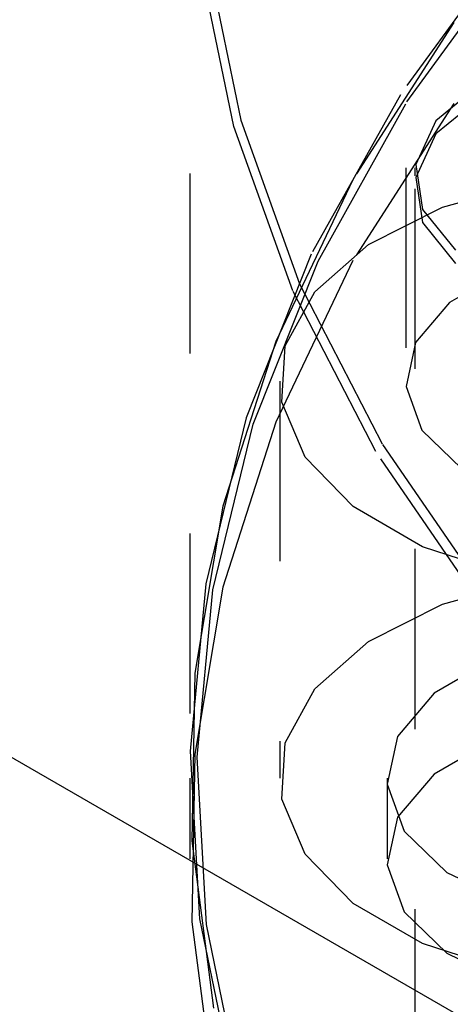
# Model space of a CAD drawing. Header units: inches. Extents: x 1907 to 2452, y -210 to -54.
# Tile 304 of 656: x 1990.518 to 1990.757, y -192.896 to -192.349. Entities that reach past the tile are written whole.
import ezdxf

# ---------------------------------------------------------------- set-up
doc = ezdxf.new("R2010")
doc.units = ezdxf.units.IN
doc.header["$LTSCALE"] = 0.5
doc.header["$MEASUREMENT"] = 0
doc.linetypes.add('HIDDEN', pattern=[0.225, 0.15, -0.075])
doc.layers.add('SID-M-H', color=4, linetype='HIDDEN')
doc.layers.add('SID-M-S', color=105, linetype='Continuous')

msp = doc.modelspace()

# ---------------------------------------------------------------- linework, layer by layer
at = {"layer": 'SID-M-H'}
for p, q in [((1990.61245, -192.23463), (1990.61245, -192.76717)), ((1990.73245, -192.23144), (1990.73245, -192.54989)), ((1990.73745, -192.23144), (1990.73745, -192.4359)), ((1990.79193, -192.30504), (1990.72939, -192.39089)), ((1990.62166, -192.31272), (1990.64067, -192.40501)), ((1990.73305, -192.39486), (1990.79546, -192.30919)), ((1990.63681, -192.40856), (1990.61776, -192.31608)), ((1990.75906, -192.35077), (1990.70298, -192.43809)), ((1990.77406, -192.38488), (1990.74916, -192.4054)), ((1990.72939, -192.39089), (1990.67987, -192.47953)), ((1990.68363, -192.48332), (1990.73305, -192.39486)), ((1990.77406, -192.39216), (1990.74916, -192.41269)), ((1990.75906, -192.39568), (1990.70298, -192.483)), ((1990.64067, -192.40501), (1990.67335, -192.49601)), ((1990.74916, -192.4054), (1990.73792, -192.42961)), ((1990.66956, -192.49976), (1990.63681, -192.40856)), ((1990.74916, -192.41269), (1990.73792, -192.43689)), ((1990.73792, -192.42961), (1990.74171, -192.45458)), ((1990.70298, -192.43809), (1990.6601, -192.52788)), ((1990.73792, -192.43689), (1990.74171, -192.46186)), ((1990.73745, -192.44318), (1990.73745, -193.23211)), ((1990.75276, -192.45335), (1990.80195, -192.43985)), ((1990.71171, -192.47402), (1990.75276, -192.45335)), ((1990.74171, -192.45458), (1990.76006, -192.47729)), ((1990.74171, -192.46186), (1990.76006, -192.48457)), ((1990.68183, -192.50031), (1990.71171, -192.47402)), ((1990.67987, -192.47953), (1990.64372, -192.5703)), ((1990.64756, -192.5739), (1990.68363, -192.48332)), ((1990.70298, -192.483), (1990.6601, -192.57279)), ((1990.78691, -192.48882), (1990.75665, -192.50629)), ((1990.67335, -192.49601), (1990.71946, -192.58506)), ((1990.66536, -192.53028), (1990.68183, -192.50031)), ((1990.71577, -192.58899), (1990.66956, -192.49976)), ((1990.75665, -192.50629), (1990.73785, -192.52848)), ((1990.6601, -192.52788), (1990.63076, -192.61946)), ((1990.6635, -192.5617), (1990.66536, -192.53028)), ((1990.73785, -192.52848), (1990.73256, -192.553)), ((1990.66245, -192.54989), (1990.66245, -192.77036)), ((1990.73256, -192.553), (1990.74134, -192.57718)), ((1990.67639, -192.59225), (1990.6635, -192.5617)), ((1990.64372, -192.5703), (1990.62123, -192.66252)), ((1990.62512, -192.66593), (1990.64756, -192.5739)), ((1990.6601, -192.57279), (1990.63076, -192.66437)), ((1990.74134, -192.57718), (1990.76325, -192.5984)), ((1990.71946, -192.58506), (1990.77867, -192.67149)), ((1990.7751, -192.6756), (1990.71577, -192.58899)), ((1990.70309, -192.61966), (1990.67639, -192.59225)), ((1990.63076, -192.61946), (1990.61516, -192.71216)), ((1990.7416, -192.64189), (1990.70309, -192.61966)), ((1990.78908, -192.6573), (1990.7416, -192.64189)), ((1990.62123, -192.66252), (1990.61256, -192.75553)), ((1990.75276, -192.67382), (1990.80195, -192.66031)), ((1990.63076, -192.66437), (1990.61516, -192.75707)), ((1990.61646, -192.75874), (1990.62512, -192.66593)), ((1990.71171, -192.69448), (1990.75276, -192.67382)), ((1990.68183, -192.72077), (1990.71171, -192.69448)), ((1990.78081, -192.70435), (1990.7481, -192.72323)), ((1990.61516, -192.71216), (1990.61343, -192.80529)), ((1990.66536, -192.75074), (1990.68183, -192.72077)), ((1990.7481, -192.72323), (1990.72779, -192.74722)), ((1990.72779, -192.74722), (1990.72207, -192.77371)), ((1990.78081, -192.74926), (1990.7481, -192.76814)), ((1990.61256, -192.75553), (1990.61776, -192.84861)), ((1990.6635, -192.78217), (1990.66536, -192.75074)), ((1990.61516, -192.75707), (1990.61343, -192.8502)), ((1990.62166, -192.85163), (1990.61646, -192.75874)), ((1990.61245, -192.77036), (1990.61245, -192.81527)), ((1990.72195, -192.77036), (1990.72195, -192.81527)), ((1990.7481, -192.76814), (1990.72779, -192.79213)), ((1990.72207, -192.77371), (1990.73156, -192.79984)), ((1990.67639, -192.81272), (1990.6635, -192.78217)), ((1990.72779, -192.79213), (1990.72207, -192.81862)), ((1990.73156, -192.79984), (1990.75524, -192.82278)), ((1990.61343, -192.80529), (1990.62556, -192.89816)), ((1990.70309, -192.84012), (1990.67639, -192.81272)), ((1990.72207, -192.81862), (1990.73156, -192.84475)), ((1990.75524, -192.82278), (1990.79053, -192.84004)), ((1990.7416, -192.86236), (1990.70309, -192.84012)), ((1990.61776, -192.84861), (1990.63681, -192.9411)), ((1990.73156, -192.84475), (1990.75524, -192.86769)), ((1990.61343, -192.8502), (1990.62556, -192.94307)), ((1990.64067, -192.94392), (1990.62166, -192.85163)), ((1990.78908, -192.87777), (1990.7416, -192.86236)), ((1990.75524, -192.86769), (1990.79053, -192.88495))]:
    msp.add_line(p, q, dxfattribs=at)
at = {"layer": 'SID-M-S'}
msp.add_line((1978.69887, -185.93853), (2002.03339, -199.40926), dxfattribs=at)

doc.saveas('drawing.dxf')
